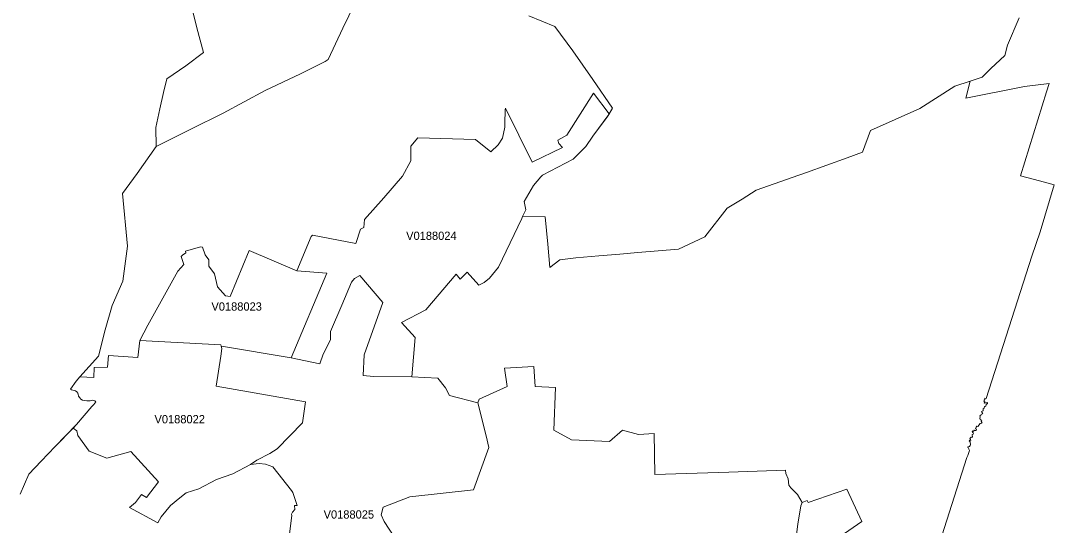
# Model space of a CAD drawing. Extents: x 369010 to 735936, y 6377141 to 6616555.
# Drawn here: x 526500 to 538993, y 6504216 to 6510319 of the extents above; entities that cross this region are included whole.
import ezdxf
from ezdxf.enums import TextEntityAlignment as Align

# ---------------------------------------------------------------- set-up
doc = ezdxf.new("R2010")
doc.units = 0
doc.header["$LTSCALE"] = 40
doc.layers.add('3', color=7, linetype='Continuous', lineweight=13)
doc.layers.add('4', color=7, linetype='Continuous')

msp = doc.modelspace()

# ---------------------------------------------------------------- linework, layer by layer
at = {"layer": '3'}
for points in [[(530608.81, 6510673.25), (530393.15, 6510229.54), (530215.73, 6509851.36), (530178.33, 6509827.36), (529881.91, 6509676.92), (529454.75, 6509473.18), (528948.8, 6509201.76), (528554.4, 6509008.12), (528403.3, 6508930.33), (528136.84, 6508797.76), (527905.96, 6508469.9), (527731.52, 6508229.75), (527792.09, 6507591.4), (527732.35, 6507167.22), (527603.58, 6506873.61), (527521.83, 6506580.34), (527441.06, 6506260.75), (527215.15, 6506012), (527381.81, 6506003.56), (527388.26, 6506126.36), (527549.63, 6506128.51), (527561.71, 6506270.85), (527914.57, 6506247.02), (527940.38, 6506449.59), (528035.05, 6506634.79), (528398.17, 6507288.37), (528471.32, 6507370.29), (528441.2, 6507465.12), (528456.26, 6507482.34), (528494.99, 6507512.46), (528492.84, 6507531.82), (528673.73, 6507585.78), (528697.4, 6507579.32), (528727.52, 6507486.64), (528772.7, 6507426.23), (528772.7, 6507350.93), (528843.71, 6507256.09), (528878.13, 6507098.86), (528977.1, 6506990.46), (529033.04, 6506981.85), (529262.76, 6507538.94), (529838.38, 6507295.32), (530009.35, 6507709.41), (530028.71, 6507726.62), (530549.72, 6507625.83), (530605.66, 6507798.12), (530648.69, 6507817.48), (530655.15, 6507914.47), (530887.51, 6508177.29), (531115.25, 6508438.45), (531214.22, 6508623.65), (531216.37, 6508800.41), (531298.63, 6508903.69), (531994.9, 6508881.34), (532182.09, 6508732.72), (532272.45, 6508816.8), (532321.94, 6508898.55), (532349.91, 6509032.12), (532349.91, 6509077.46), (532356.86, 6509242.64), (532361.16, 6509259.85), (532680.25, 6508609.92), (533046.51, 6508783.36), (533005.63, 6508835.17), (532992.73, 6508876.05), (533100.3, 6508934.14), (533421.88, 6509442.73), (533612.37, 6509192.66), (533652.26, 6509262), (533416.42, 6509607.41), (533171.3, 6509953.64), (532956.48, 6510246.92), (532642.85, 6510376.17)], [(528568.64, 6510477.79), (528629.71, 6510234.5), (528709.98, 6509932.62), (528493.83, 6509773.57), (528264.28, 6509613.86), (528225.38, 6509450.18), (528183.18, 6509254.39), (528131.21, 6509025.5), (528136.84, 6508797.76), (528403.3, 6508930.33), (528554.4, 6509008.12), (528948.8, 6509201.76), (529454.75, 6509473.18), (529881.91, 6509676.92), (530178.33, 6509827.36), (530215.73, 6509851.36), (530393.15, 6510229.54), (530608.81, 6510673.25)], [(526494.05, 6504594.62), (526599.8, 6504835.76), (526746.6, 6504993.49), (526915.42, 6505171.07), (527173.94, 6505433.73), (527357.65, 6505652.19), (527381.97, 6505677.35), (527407.13, 6505710.78), (527395.71, 6505721.54), (527383.96, 6505726.01), (527371.88, 6505727.83), (527337.62, 6505722.37), (527300.38, 6505721.37), (527268.11, 6505725.35), (527245.76, 6505729.65), (527228.06, 6505742.23), (527212.83, 6505757.45), (527199.75, 6505778.8), (527193.96, 6505801.81), (527189.66, 6505814.06), (527178.24, 6505831.1), (527163.01, 6505843.35), (527115.84, 6505854.61), (527102.44, 6505862.55), (527171.62, 6505961.19), (527215.15, 6506012), (527441.06, 6506260.75), (527521.83, 6506580.34), (527603.58, 6506873.61), (527732.35, 6507167.22), (527792.09, 6507591.4), (527731.52, 6508229.75), (527905.96, 6508469.9), (528136.84, 6508797.76), (528131.21, 6509025.5), (528183.18, 6509254.39), (528225.38, 6509450.18), (528264.28, 6509613.86), (528493.83, 6509773.57), (528709.98, 6509932.62), (528629.71, 6510234.5), (528568.64, 6510477.79)], [(532642.85, 6510376.17), (532956.48, 6510246.92), (533171.3, 6509953.64), (533416.42, 6509607.41), (533652.26, 6509262), (533607.08, 6509183.72), (533415.75, 6508922.06), (533328.53, 6508798.92), (533177.59, 6508644.34), (532804.88, 6508448.88), (532785.35, 6508431.01), (532696.64, 6508325.41), (532583.93, 6508131.11), (532604.12, 6508033.3), (532566.72, 6507952.37), (532839.97, 6507947.24), (532871.08, 6507617.88), (532895.91, 6507335.04), (533015.73, 6507427.39), (533208.05, 6507451.22), (533487.42, 6507474.56), (533740.31, 6507496.4), (533958.11, 6507515.77), (534449.99, 6507557.48), (534770.57, 6507704.44), (535038.35, 6508051.01), (535221.24, 6508159.25), (535390.88, 6508270.3), (535823.51, 6508422.57), (535996.29, 6508482.64), (536489.66, 6508658.57), (536673.2, 6508727.59), (536772.51, 6508991.57), (537369.15, 6509256.71), (537790.69, 6509529.12), (537974.4, 6509587.05), (538122.36, 6509635.05), (538192.86, 6509709.19), (538225.13, 6509740.97), (538393.29, 6509896.71), (538426.72, 6510022), (538566.07, 6510354.82)], [(538566.07, 6510354.82), (538426.72, 6510022), (538393.29, 6509896.71), (538225.13, 6509740.97), (538192.86, 6509709.19), (538122.36, 6509635.05), (537974.4, 6509587.05), (537923.42, 6509381.66), (538631.28, 6509522.67), (538931.67, 6509559.91), (538899.4, 6509458.45), (538582.13, 6508443.75), (538814.49, 6508383.34), (538992.91, 6508334.19), (538819.79, 6507766.34), (538722.97, 6507470.09), (538167.87, 6505748.52), (538153.47, 6505752.82), (538151.32, 6505739.58), (538144.53, 6505728.66), (538143.71, 6505720.88), (538139.4, 6505715.09), (538147.51, 6505711.11), (538154.79, 6505711.61), (538153.8, 6505705.16), (538146.19, 6505698.87), (538150.49, 6505694.23), (538164.39, 6505697.87), (538173.33, 6505696.71), (538185.25, 6505701.68), (538185.74, 6505688.27), (538170.35, 6505676.85), (538165.39, 6505658.48), (538155.62, 6505652.52), (538147.02, 6505652.19), (538145.86, 6505633.16), (538134.77, 6505625.38), (538130.96, 6505602.05), (538119.54, 6505597.08), (538113.09, 6505591.12), (538121.53, 6505581.69), (538119.05, 6505573.25), (538127.49, 6505571.59), (538125.5, 6505563.98), (538115.74, 6505559.18), (538112.26, 6505550.24), (538100.84, 6505549.08), (538090.58, 6505536.67), (538097.37, 6505528.73), (538091.41, 6505508.37), (538095.71, 6505497.61), (538105.47, 6505501.59), (538108.95, 6505482.88), (538118.22, 6505476.1), (538110.11, 6505465.51), (538112.26, 6505459.88), (538121.2, 6505458.22), (538116.89, 6505453.09), (538096.21, 6505445.48), (538070.22, 6505409.9), (538057.48, 6505413.21), (538047.38, 6505403.94), (538040.6, 6505380.93), (538051.52, 6505376.8), (538047.71, 6505363.22), (538029.18, 6505363.55), (538025.7, 6505370.01), (538020.24, 6505364.38), (538021.4, 6505353.79), (538012.63, 6505352.47), (538004.52, 6505358.92), (537998.56, 6505352.47), (538004.02, 6505338.89), (538017.26, 6505336.41), (538010.81, 6505320.19), (538001.04, 6505312.58), (538005.34, 6505283.78), (537988.79, 6505283.29), (537973.57, 6505266.4), (537980.68, 6505255.32), (537982.01, 6505242.57), (537967.94, 6505244.72), (537965.46, 6505238.43), (537973.9, 6505227.35), (537981.18, 6505191.27), (537976.55, 6505180.18), (537965.79, 6505170.91), (537945.6, 6505166.44), (537947.25, 6505157.67), (537955.69, 6505151.38)], [(537974.4, 6509587.05), (537790.69, 6509529.12), (537369.15, 6509256.71), (536772.51, 6508991.57), (536673.2, 6508727.59), (536489.66, 6508658.57), (535996.29, 6508482.64), (535823.51, 6508422.57), (535390.88, 6508270.3), (535221.24, 6508159.25), (535038.35, 6508051.01), (534770.57, 6507704.44), (534449.99, 6507557.48), (533958.11, 6507515.77), (533740.31, 6507496.4), (533487.42, 6507474.56), (533208.05, 6507451.22), (533015.73, 6507427.39), (532895.91, 6507335.04), (532871.08, 6507617.88), (532839.97, 6507947.24), (532566.72, 6507952.37), (532556.13, 6507928.2), (532274.6, 6507338.85), (532164.87, 6507205.28), (532102.48, 6507151.49), (532037.27, 6507121.04), (531897.42, 6507278.27), (531811.36, 6507194.19), (531761.87, 6507252.45), (531395.61, 6506823.13), (531102.84, 6506668.06), (531268.67, 6506487.16), (531227.79, 6506011.01), (531542.74, 6505995.95), (531632.61, 6505879.43), (531682.1, 6505784.6), (532026.51, 6505698.53), (532042.07, 6505741.4), (532381.35, 6505893.66), (532349.08, 6506117.76), (532701.93, 6506134.97), (532717, 6505895.82), (532964.59, 6505882.91), (532943.07, 6505368.02), (533157.07, 6505248.36), (533615.02, 6505230.32), (533774.24, 6505368.19), (533968.04, 6505314.4), (534155.89, 6505325.65), (534164.49, 6504832.29), (535059.87, 6504858.44), (535744.39, 6504884.42), (535748.7, 6504843.38), (535776.67, 6504778.83), (535785.27, 6504701.21), (535808.94, 6504668.93), (535890.7, 6504587.01), (535944.49, 6504490.19), (536005.89, 6504517.66), (536016.65, 6504491.85), (536485.52, 6504651.89), (536665.92, 6504261.79), (536234.78, 6503964.72)], [(538001.04, 6505312.58), (538010.81, 6505320.19), (538017.26, 6505336.41), (538004.02, 6505338.89), (537998.56, 6505352.47), (538004.52, 6505358.92), (538012.63, 6505352.47), (538021.4, 6505353.79), (538020.24, 6505364.38), (538025.7, 6505370.01), (538029.18, 6505363.55), (538047.71, 6505363.22), (538051.52, 6505376.8), (538040.6, 6505380.93), (538047.38, 6505403.94), (538057.48, 6505413.21), (538070.22, 6505409.9), (538096.21, 6505445.48), (538116.89, 6505453.09), (538121.2, 6505458.22), (538112.26, 6505459.88), (538110.11, 6505465.51), (538118.22, 6505476.1), (538108.95, 6505482.88), (538105.47, 6505501.59), (538095.71, 6505497.61), (538091.41, 6505508.37), (538097.37, 6505528.73), (538090.58, 6505536.67), (538100.84, 6505549.08), (538112.26, 6505550.24), (538115.74, 6505559.18), (538125.5, 6505563.98), (538127.49, 6505571.59), (538119.05, 6505573.25), (538121.53, 6505581.69), (538113.09, 6505591.12), (538119.54, 6505597.08), (538130.96, 6505602.05), (538134.77, 6505625.38), (538145.86, 6505633.16), (538147.02, 6505652.19), (538155.62, 6505652.52), (538165.39, 6505658.48), (538170.35, 6505676.85), (538185.74, 6505688.27), (538185.25, 6505701.68), (538173.33, 6505696.71), (538164.39, 6505697.87), (538150.49, 6505694.23), (538146.19, 6505698.87), (538153.8, 6505705.16), (538154.79, 6505711.61), (538147.51, 6505711.11), (538139.4, 6505715.09), (538143.71, 6505720.88), (538144.53, 6505728.66), (538151.32, 6505739.58), (538153.47, 6505752.82), (538167.87, 6505748.52), (538722.97, 6507470.09), (538819.79, 6507766.34), (538992.91, 6508334.19), (538814.49, 6508383.34), (538582.13, 6508443.75), (538899.4, 6509458.45), (538931.67, 6509559.91), (538631.28, 6509522.67), (537923.42, 6509381.66), (537974.4, 6509587.05)], [(531090.59, 6503961.74), (530892.48, 6504263.28), (530858.05, 6504340.91), (530879.57, 6504435.74), (531202.47, 6504560.69), (531972.89, 6504646.92), (532158.09, 6505155.35), (532125.65, 6505297.52), (532026.51, 6505698.53), (531682.1, 6505784.6), (531632.61, 6505879.43), (531542.74, 6505995.95), (531227.79, 6506011.01), (530762.89, 6506017.46), (530638.1, 6506026.07), (530651.01, 6506275.98), (530878.58, 6506910.02), (530598.71, 6507235.41), (530534.16, 6507200.81), (530499.74, 6507157.78), (530381.4, 6506879.9), (530243.7, 6506560.65), (530243.7, 6506457.37), (530157.64, 6506287.07), (530114.61, 6506168.57), (529767.05, 6506239.57), (528926.46, 6506381.74), (528923.15, 6506381.24), (528929.93, 6506354.1), (528918.51, 6506259.92), (528860.42, 6505900.12), (529942.32, 6505708.63), (529932.39, 6505651.2), (529904.42, 6505455.08), (529599.56, 6505142.94), (529511.18, 6505082.69), (529351.97, 6505005.07), (529276.17, 6504951.78), (529383.75, 6504964.69), (529456.9, 6504956.08), (529547.26, 6504921.49), (529771.02, 6504637.16), (529788.24, 6504611.34), (529840.04, 6504456.26), (529807.77, 6504456.26), (529812.07, 6504408.76), (529783.93, 6504374.34), (529773.18, 6504350.67), (529777.48, 6504335.61), (529719.39, 6503891.73)], [(535860.58, 6503977.46), (535892.85, 6504231.67), (535929.43, 6504451.3), (535944.49, 6504490.19), (535890.7, 6504587.01), (535808.94, 6504668.93), (535785.27, 6504701.21), (535776.67, 6504778.83), (535748.7, 6504843.38), (535744.39, 6504884.42), (535059.87, 6504858.44), (534164.49, 6504832.29), (534155.89, 6505325.65), (533968.04, 6505314.4), (533774.24, 6505368.19), (533615.02, 6505230.32), (533157.07, 6505248.36), (532943.07, 6505368.02), (532964.59, 6505882.91), (532717, 6505895.82), (532701.93, 6506134.97), (532349.08, 6506117.76), (532381.35, 6505893.66), (532042.07, 6505741.4), (532026.51, 6505698.53), (532125.65, 6505297.52), (532158.09, 6505155.35), (531972.89, 6504646.92), (531202.47, 6504560.69), (530879.57, 6504435.74), (530858.05, 6504340.91), (530892.48, 6504263.28), (531090.59, 6503961.74)], [(527133.06, 6505392.19), (526915.42, 6505171.07), (526746.6, 6504993.49), (526599.8, 6504835.76), (526494.05, 6504594.62)], [(529840.04, 6504456.26), (529788.24, 6504611.34), (529771.02, 6504637.16), (529547.26, 6504921.49), (529456.9, 6504956.08), (529383.75, 6504964.69), (529276.17, 6504951.78), (529065.15, 6504839.73), (528867.21, 6504770.72), (528651.89, 6504658.67), (528501.28, 6504607.04), (528423.82, 6504546.63), (528311.94, 6504456.26), (528195.76, 6504318.4), (528156.86, 6504247.23), (527814.77, 6504430.28), (527887.92, 6504492.84), (527961.07, 6504587.67), (528021.32, 6504553.08), (528165.47, 6504742.75), (527829.83, 6505106.86), (527541.35, 6505029.24), (527328.35, 6505113.31), (527188.5, 6505302.81), (527177.74, 6505356.77), (527133.06, 6505392.19)], [(537633.95, 6504090.66), (537936.16, 6505038.01), (537945.6, 6505062.01), (537961.65, 6505108.51), (537967.61, 6505121.59), (537961.98, 6505127.05), (537960.82, 6505138.14), (537955.69, 6505151.38), (537947.25, 6505157.67), (537945.6, 6505166.44), (537965.79, 6505170.91), (537976.55, 6505180.18), (537981.18, 6505191.27), (537973.9, 6505227.35), (537965.46, 6505238.43), (537967.94, 6505244.72), (537982.01, 6505242.57), (537980.68, 6505255.32), (537973.57, 6505266.4), (537988.79, 6505283.29), (538005.34, 6505283.78), (538001.04, 6505312.58)], [(537955.69, 6505151.38), (537960.82, 6505138.14), (537961.98, 6505127.05), (537967.61, 6505121.59), (537961.65, 6505108.51), (537945.6, 6505062.01), (537936.16, 6505038.01), (537633.95, 6504090.66)], [(536234.78, 6503964.72), (536665.92, 6504261.79), (536485.52, 6504651.89), (536016.65, 6504491.85), (536005.89, 6504517.66), (535944.49, 6504490.19), (535929.43, 6504451.3), (535892.85, 6504231.67), (535860.58, 6503977.46)], [(529719.39, 6503891.73), (529777.48, 6504335.61), (529773.18, 6504350.67), (529783.93, 6504374.34), (529812.07, 6504408.76), (529807.77, 6504456.26), (529840.04, 6504456.26)]]:
    msp.add_lwpolyline(points, dxfattribs=at)
for points in [[(529838.38, 6507295.32), (530198.69, 6507267.51), (529767.05, 6506239.57), (530114.61, 6506168.57), (530157.64, 6506287.07), (530243.7, 6506457.37), (530243.7, 6506560.65), (530381.4, 6506879.9), (530499.74, 6507157.78), (530534.16, 6507200.81), (530598.71, 6507235.41), (530878.58, 6506910.02), (530651.01, 6506275.98), (530638.1, 6506026.07), (530762.89, 6506017.46), (531227.79, 6506011.01), (531268.67, 6506487.16), (531102.84, 6506668.06), (531395.61, 6506823.13), (531761.87, 6507252.45), (531811.36, 6507194.19), (531897.42, 6507278.27), (532037.27, 6507121.04), (532102.48, 6507151.49), (532164.87, 6507205.28), (532274.6, 6507338.85), (532556.13, 6507928.2), (532566.72, 6507952.37), (532604.12, 6508033.3), (532583.93, 6508131.11), (532696.64, 6508325.41), (532785.35, 6508431.01), (532804.88, 6508448.88), (533177.59, 6508644.34), (533328.53, 6508798.92), (533415.75, 6508922.06), (533590.36, 6509160.88), (533607.08, 6509183.72), (533612.37, 6509192.66), (533421.88, 6509442.73), (533100.3, 6508934.14), (532992.73, 6508876.05), (533005.63, 6508835.17), (533046.51, 6508783.36), (532680.25, 6508609.92), (532361.16, 6509259.85), (532356.86, 6509242.64), (532349.91, 6509077.46), (532349.91, 6509032.12), (532321.94, 6508898.55), (532272.45, 6508816.8), (532182.09, 6508732.72), (531994.9, 6508881.34), (531298.63, 6508903.69), (531216.37, 6508800.41), (531214.22, 6508623.65), (531115.25, 6508438.45), (530887.51, 6508177.29), (530655.15, 6507914.47), (530648.69, 6507817.48), (530605.66, 6507798.12), (530549.72, 6507625.83), (530028.71, 6507726.62), (530009.35, 6507709.41)], [(527940.38, 6506449.59), (528919.18, 6506397.29), (528923.15, 6506381.24), (528926.46, 6506381.74), (529767.05, 6506239.57), (530198.69, 6507267.51), (529838.38, 6507295.32), (529262.76, 6507538.94), (529033.04, 6506981.85), (528977.1, 6506990.46), (528878.13, 6507098.86), (528843.71, 6507256.09), (528772.7, 6507350.93), (528772.7, 6507426.23), (528727.52, 6507486.64), (528697.4, 6507579.32), (528673.73, 6507585.78), (528492.84, 6507531.82), (528494.99, 6507512.46), (528456.26, 6507482.34), (528441.2, 6507465.12), (528471.32, 6507370.29), (528398.17, 6507288.37), (528035.05, 6506634.79)], [(527940.38, 6506449.59), (527914.57, 6506247.02), (527561.71, 6506270.85), (527549.63, 6506128.51), (527388.26, 6506126.36), (527381.81, 6506003.56), (527215.15, 6506012), (527171.62, 6505961.19), (527102.44, 6505862.55), (527115.84, 6505854.61), (527163.01, 6505843.35), (527178.24, 6505831.1), (527189.66, 6505814.06), (527193.96, 6505801.81), (527199.75, 6505778.8), (527212.83, 6505757.45), (527228.06, 6505742.23), (527245.76, 6505729.65), (527268.11, 6505725.35), (527300.38, 6505721.37), (527337.62, 6505722.37), (527371.88, 6505727.83), (527383.96, 6505726.01), (527395.71, 6505721.54), (527407.13, 6505710.78), (527381.97, 6505677.35), (527357.65, 6505652.19), (527173.94, 6505433.73), (527133.06, 6505392.19), (527177.74, 6505356.77), (527188.5, 6505302.81), (527328.35, 6505113.31), (527541.35, 6505029.24), (527829.83, 6505106.86), (528165.47, 6504742.75), (528021.32, 6504553.08), (527961.07, 6504587.67), (527887.92, 6504492.84), (527814.77, 6504430.28), (528156.86, 6504247.23), (528195.76, 6504318.4), (528311.94, 6504456.26), (528423.82, 6504546.63), (528501.28, 6504607.04), (528651.89, 6504658.67), (528867.21, 6504770.72), (529065.15, 6504839.73), (529276.17, 6504951.78), (529351.97, 6505005.07), (529511.18, 6505082.69), (529599.56, 6505142.94), (529904.42, 6505455.08), (529932.39, 6505651.2), (529942.32, 6505708.63), (528860.42, 6505900.12), (528918.51, 6506259.92), (528929.93, 6506354.1), (528923.15, 6506381.24), (528919.18, 6506397.29)]]:
    msp.add_lwpolyline(points, close=True, dxfattribs=at)

# ---------------------------------------------------------------- texts
at = {"layer": '4'}
for s, p in [('V0188024', (531463.58, 6507667.65)), ('V0188023', (529110.02, 6506812.21)), ('V0188022', (528421.7, 6505449.59)), ('V0188025', (530465.94, 6504297.19))]:
    msp.add_text(s, height=100, dxfattribs=at).set_placement(p, align=Align.CENTER)

doc.saveas('drawing.dxf')
